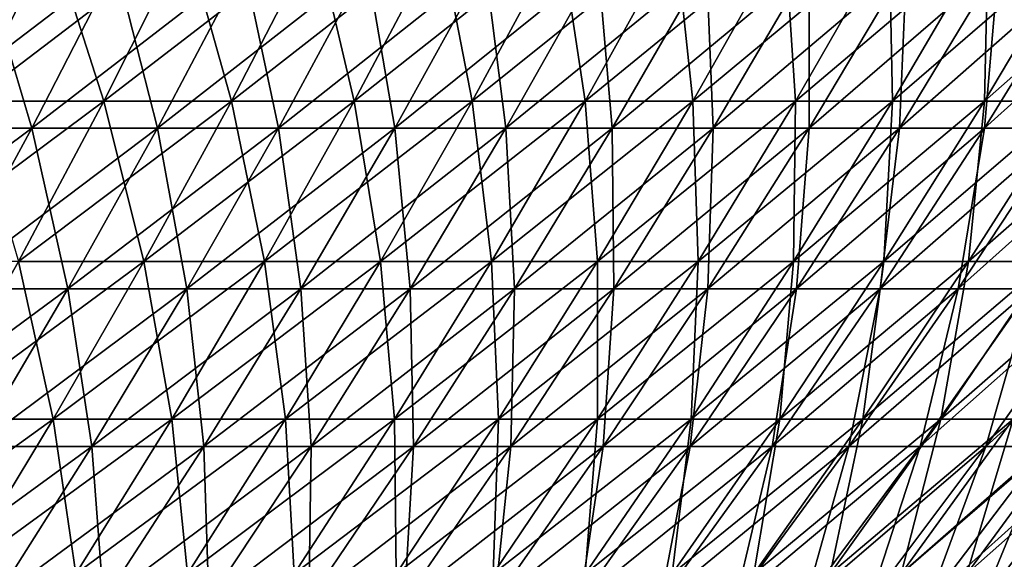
# Model space of a CAD drawing. Header units: millimetres. Extents: x -250 to 250, y 3898 to 4150.
# Tile 524 of 558: x 154 to 186, y 3995 to 4012. Entities that reach past the tile are written whole.
import ezdxf

# ---------------------------------------------------------------- set-up
doc = ezdxf.new("R2010")
doc.units = ezdxf.units.MM
doc.header["$LTSCALE"] = 5.599365
for name, color, linetype in [('2', 7, 'CONTINUOUS'), ('3', 7, 'CONTINUOUS'), ('4', 7, 'CONTINUOUS'), ('5', 7, 'CONTINUOUS')]:
    doc.layers.add(name, color=color, linetype=linetype)

msp = doc.modelspace()

# ---------------------------------------------------------------- linework, layer by layer
at = {"layer": '2', "color": 251, "linetype": 'Continuous', "true_color": 0x504f50}
for points in [[(152.633, 4009.137, -139.143), (148.276, 4009.137, -143.778), (155.181, 4014.332, -141.467), (152.633, 4009.137, -139.143)], [(155.181, 4014.332, -141.467), (148.276, 4009.137, -143.778), (150.751, 4014.332, -146.178), (155.181, 4014.332, -141.467)], [(156.845, 4009.137, -134.377), (152.633, 4009.137, -139.143), (159.464, 4014.332, -136.621), (156.845, 4009.137, -134.377)], [(159.464, 4014.332, -136.621), (152.633, 4009.137, -139.143), (155.181, 4014.332, -141.467), (159.464, 4014.332, -136.621)], [(160.909, 4009.137, -129.483), (156.845, 4009.137, -134.377), (163.596, 4014.332, -131.645), (160.909, 4009.137, -129.483)], [(163.596, 4014.332, -131.645), (156.845, 4009.137, -134.377), (159.464, 4014.332, -136.621), (163.596, 4014.332, -131.645)], [(164.82, 4009.137, -124.467), (160.909, 4009.137, -129.483), (167.572, 4014.332, -126.545), (164.82, 4009.137, -124.467)], [(167.572, 4014.332, -126.545), (160.909, 4009.137, -129.483), (163.596, 4014.332, -131.645), (167.572, 4014.332, -126.545)], [(168.575, 4009.137, -119.332), (164.82, 4009.137, -124.467), (171.39, 4014.332, -121.324), (168.575, 4009.137, -119.332)], [(171.39, 4014.332, -121.324), (164.82, 4009.137, -124.467), (167.572, 4014.332, -126.545), (171.39, 4014.332, -121.324)], [(172.17, 4009.137, -114.084), (168.575, 4009.137, -119.332), (175.045, 4014.332, -115.989), (172.17, 4009.137, -114.084)], [(175.045, 4014.332, -115.989), (168.575, 4009.137, -119.332), (171.39, 4014.332, -121.324), (175.045, 4014.332, -115.989)], [(175.602, 4009.137, -108.728), (172.17, 4009.137, -114.084), (178.534, 4014.332, -110.543), (175.602, 4009.137, -108.728)], [(178.534, 4014.332, -110.543), (172.17, 4009.137, -114.084), (175.045, 4014.332, -115.989), (178.534, 4014.332, -110.543)], [(178.867, 4009.137, -103.269), (175.602, 4009.137, -108.728), (181.853, 4014.332, -104.993), (178.867, 4009.137, -103.269)], [(181.853, 4014.332, -104.993), (175.602, 4009.137, -108.728), (178.534, 4014.332, -110.543), (181.853, 4014.332, -104.993)], [(181.962, 4009.137, -97.711), (178.867, 4009.137, -103.269), (185, 4014.332, -99.343), (181.962, 4009.137, -97.711)], [(185, 4014.332, -99.343), (178.867, 4009.137, -103.269), (181.853, 4014.332, -104.993), (185, 4014.332, -99.343)], [(184.885, 4009.137, -92.062), (181.962, 4009.137, -97.711), (187.972, 4014.332, -93.599), (184.885, 4009.137, -92.062)], [(187.972, 4014.332, -93.599), (181.962, 4009.137, -97.711), (185, 4014.332, -99.343), (187.972, 4014.332, -93.599)], [(187.632, 4009.137, -86.324), (184.885, 4009.137, -92.062), (190.765, 4014.332, -87.766), (187.632, 4009.137, -86.324)], [(190.765, 4014.332, -87.766), (184.885, 4009.137, -92.062), (187.972, 4014.332, -93.599), (190.765, 4014.332, -87.766)], [(154.129, 4004.03, -132.05), (149.989, 4004.03, -136.733), (156.845, 4009.137, -134.377), (154.129, 4004.03, -132.05)], [(156.845, 4009.137, -134.377), (149.989, 4004.03, -136.733), (152.633, 4009.137, -139.143), (156.845, 4009.137, -134.377)], [(158.122, 4004.03, -127.241), (154.129, 4004.03, -132.05), (160.909, 4009.137, -129.483), (158.122, 4004.03, -127.241)], [(160.909, 4009.137, -129.483), (154.129, 4004.03, -132.05), (156.845, 4009.137, -134.377), (160.909, 4009.137, -129.483)], [(161.966, 4004.03, -122.311), (158.122, 4004.03, -127.241), (164.82, 4009.137, -124.467), (161.966, 4004.03, -122.311)], [(164.82, 4009.137, -124.467), (158.122, 4004.03, -127.241), (160.909, 4009.137, -129.483), (164.82, 4009.137, -124.467)], [(165.655, 4004.03, -117.265), (161.966, 4004.03, -122.311), (168.575, 4009.137, -119.332), (165.655, 4004.03, -117.265)], [(168.575, 4009.137, -119.332), (161.966, 4004.03, -122.311), (164.82, 4009.137, -124.467), (168.575, 4009.137, -119.332)], [(169.188, 4004.03, -112.108), (165.655, 4004.03, -117.265), (172.17, 4009.137, -114.084), (169.188, 4004.03, -112.108)], [(172.17, 4009.137, -114.084), (165.655, 4004.03, -117.265), (168.575, 4009.137, -119.332), (172.17, 4009.137, -114.084)], [(172.56, 4004.03, -106.845), (169.188, 4004.03, -112.108), (175.602, 4009.137, -108.728), (172.56, 4004.03, -106.845)], [(175.602, 4009.137, -108.728), (169.188, 4004.03, -112.108), (172.17, 4009.137, -114.084), (175.602, 4009.137, -108.728)], [(175.769, 4004.03, -101.48), (172.56, 4004.03, -106.845), (178.867, 4009.137, -103.269), (175.769, 4004.03, -101.48)], [(178.867, 4009.137, -103.269), (172.56, 4004.03, -106.845), (175.602, 4009.137, -108.728), (178.867, 4009.137, -103.269)], [(178.81, 4004.03, -96.019), (175.769, 4004.03, -101.48), (181.962, 4009.137, -97.711), (178.81, 4004.03, -96.019)], [(181.962, 4009.137, -97.711), (175.769, 4004.03, -101.48), (178.867, 4009.137, -103.269), (181.962, 4009.137, -97.711)], [(181.682, 4004.03, -90.467), (178.81, 4004.03, -96.019), (184.885, 4009.137, -92.062), (181.682, 4004.03, -90.467)], [(184.885, 4009.137, -92.062), (178.81, 4004.03, -96.019), (181.962, 4009.137, -97.711), (184.885, 4009.137, -92.062)], [(184.382, 4004.03, -84.829), (181.682, 4004.03, -90.467), (187.632, 4009.137, -86.324), (184.382, 4004.03, -84.829)], [(187.632, 4009.137, -86.324), (181.682, 4004.03, -90.467), (184.885, 4009.137, -92.062), (187.632, 4009.137, -86.324)], [(186.907, 4004.03, -79.111), (184.382, 4004.03, -84.829), (190.201, 4009.137, -80.505), (186.907, 4004.03, -79.111)], [(190.201, 4009.137, -80.505), (184.382, 4004.03, -84.829), (187.632, 4009.137, -86.324), (190.201, 4009.137, -80.505)], [(155.237, 3999.014, -124.919), (151.317, 3999.014, -129.64), (158.122, 4004.03, -127.241), (155.237, 3999.014, -124.919)], [(158.122, 4004.03, -127.241), (151.317, 3999.014, -129.64), (154.129, 4004.03, -132.05), (158.122, 4004.03, -127.241)], [(159.01, 3999.014, -120.079), (155.237, 3999.014, -124.919), (161.966, 4004.03, -122.311), (159.01, 3999.014, -120.079)], [(161.966, 4004.03, -122.311), (155.237, 3999.014, -124.919), (158.122, 4004.03, -127.241), (161.966, 4004.03, -122.311)], [(162.633, 3999.014, -115.125), (159.01, 3999.014, -120.079), (165.655, 4004.03, -117.265), (162.633, 3999.014, -115.125)], [(165.655, 4004.03, -117.265), (159.01, 3999.014, -120.079), (161.966, 4004.03, -122.311), (165.655, 4004.03, -117.265)], [(166.101, 3999.014, -110.062), (162.633, 3999.014, -115.125), (169.188, 4004.03, -112.108), (166.101, 3999.014, -110.062)], [(169.188, 4004.03, -112.108), (162.633, 3999.014, -115.125), (165.655, 4004.03, -117.265), (169.188, 4004.03, -112.108)], [(169.412, 3999.014, -104.895), (166.101, 3999.014, -110.062), (172.56, 4004.03, -106.845), (169.412, 3999.014, -104.895)], [(172.56, 4004.03, -106.845), (166.101, 3999.014, -110.062), (169.188, 4004.03, -112.108), (172.56, 4004.03, -106.845)], [(172.561, 3999.014, -99.628), (169.412, 3999.014, -104.895), (175.769, 4004.03, -101.48), (172.561, 3999.014, -99.628)], [(175.769, 4004.03, -101.48), (169.412, 3999.014, -104.895), (172.56, 4004.03, -106.845), (175.769, 4004.03, -101.48)], [(175.548, 3999.014, -94.267), (172.561, 3999.014, -99.628), (178.81, 4004.03, -96.019), (175.548, 3999.014, -94.267)], [(178.81, 4004.03, -96.019), (172.561, 3999.014, -99.628), (175.769, 4004.03, -101.48), (178.81, 4004.03, -96.019)], [(178.367, 3999.014, -88.816), (175.548, 3999.014, -94.267), (181.682, 4004.03, -90.467), (178.367, 3999.014, -88.816)], [(181.682, 4004.03, -90.467), (175.548, 3999.014, -94.267), (178.81, 4004.03, -96.019), (181.682, 4004.03, -90.467)], [(181.018, 3999.014, -83.281), (178.367, 3999.014, -88.816), (184.382, 4004.03, -84.829), (181.018, 3999.014, -83.281)], [(184.382, 4004.03, -84.829), (178.367, 3999.014, -88.816), (181.682, 4004.03, -90.467), (184.382, 4004.03, -84.829)], [(183.497, 3999.014, -77.667), (181.018, 3999.014, -83.281), (186.907, 4004.03, -79.111), (183.497, 3999.014, -77.667)], [(186.907, 4004.03, -79.111), (181.018, 3999.014, -83.281), (184.382, 4004.03, -84.829), (186.907, 4004.03, -79.111)], [(185.801, 3999.014, -71.98), (183.497, 3999.014, -77.667), (189.255, 4004.03, -73.318), (185.801, 3999.014, -71.98)], [(189.255, 4004.03, -73.318), (183.497, 3999.014, -77.667), (186.907, 4004.03, -79.111), (189.255, 4004.03, -73.318)], [(152.255, 3994.092, -122.519), (148.41, 3994.092, -127.15), (155.237, 3999.014, -124.919), (152.255, 3994.092, -122.519)], [(155.237, 3999.014, -124.919), (148.41, 3994.092, -127.15), (151.317, 3999.014, -129.64), (155.237, 3999.014, -124.919)], [(155.956, 3994.092, -117.773), (152.255, 3994.092, -122.519), (159.01, 3999.014, -120.079), (155.956, 3994.092, -117.773)], [(159.01, 3999.014, -120.079), (152.255, 3994.092, -122.519), (155.237, 3999.014, -124.919), (159.01, 3999.014, -120.079)], [(159.509, 3994.092, -112.914), (155.956, 3994.092, -117.773), (162.633, 3999.014, -115.125), (159.509, 3994.092, -112.914)], [(162.633, 3999.014, -115.125), (155.956, 3994.092, -117.773), (159.01, 3999.014, -120.079), (162.633, 3999.014, -115.125)], [(162.91, 3994.092, -107.948), (159.509, 3994.092, -112.914), (166.101, 3999.014, -110.062), (162.91, 3994.092, -107.948)], [(166.101, 3999.014, -110.062), (159.509, 3994.092, -112.914), (162.633, 3999.014, -115.125), (166.101, 3999.014, -110.062)], [(166.158, 3994.092, -102.88), (162.91, 3994.092, -107.948), (169.412, 3999.014, -104.895), (166.158, 3994.092, -102.88)], [(169.412, 3999.014, -104.895), (162.91, 3994.092, -107.948), (166.101, 3999.014, -110.062), (169.412, 3999.014, -104.895)], [(169.247, 3994.092, -97.715), (166.158, 3994.092, -102.88), (172.561, 3999.014, -99.628), (169.247, 3994.092, -97.715)], [(172.561, 3999.014, -99.628), (166.158, 3994.092, -102.88), (169.412, 3999.014, -104.895), (172.561, 3999.014, -99.628)], [(172.176, 3994.092, -92.456), (169.247, 3994.092, -97.715), (175.548, 3999.014, -94.267), (172.176, 3994.092, -92.456)], [(175.548, 3999.014, -94.267), (169.247, 3994.092, -97.715), (172.561, 3999.014, -99.628), (175.548, 3999.014, -94.267)], [(174.941, 3994.092, -87.11), (172.176, 3994.092, -92.456), (178.367, 3999.014, -88.816), (174.941, 3994.092, -87.11)], [(178.367, 3999.014, -88.816), (172.176, 3994.092, -92.456), (175.548, 3999.014, -94.267), (178.367, 3999.014, -88.816)], [(177.541, 3994.092, -81.682), (174.941, 3994.092, -87.11), (181.018, 3999.014, -83.281), (177.541, 3994.092, -81.682)], [(181.018, 3999.014, -83.281), (174.941, 3994.092, -87.11), (178.367, 3999.014, -88.816), (181.018, 3999.014, -83.281)], [(179.972, 3994.092, -76.176), (177.541, 3994.092, -81.682), (183.497, 3999.014, -77.667), (179.972, 3994.092, -76.176)], [(183.497, 3999.014, -77.667), (177.541, 3994.092, -81.682), (181.018, 3999.014, -83.281), (183.497, 3999.014, -77.667)], [(182.233, 3994.092, -70.597), (179.972, 3994.092, -76.176), (185.801, 3999.014, -71.98), (182.233, 3994.092, -70.597)], [(185.801, 3999.014, -71.98), (179.972, 3994.092, -76.176), (183.497, 3999.014, -77.667), (185.801, 3999.014, -71.98)], [(184.32, 3994.092, -64.952), (182.233, 3994.092, -70.597), (187.93, 3999.014, -66.224), (184.32, 3994.092, -64.952)], [(187.93, 3999.014, -66.224), (182.233, 3994.092, -70.597), (185.801, 3999.014, -71.98), (187.93, 3999.014, -66.224)], [(186.233, 3994.092, -59.245), (184.32, 3994.092, -64.952), (189.88, 3999.014, -60.405), (186.233, 3994.092, -59.245)], [(189.88, 3999.014, -60.405), (184.32, 3994.092, -64.952), (187.93, 3999.014, -66.224), (189.88, 3999.014, -60.405)]]:
    msp.add_3dface(points, dxfattribs=at)
at = {"layer": '3', "color": 251, "linetype": 'Continuous', "true_color": 0x504f50}
for points in [[(150.751, 4014.332, 146.178), (152.633, 4009.137, 139.143), (155.181, 4014.332, 141.467), (150.751, 4014.332, 146.178)], [(152.633, 4009.137, 139.143), (156.845, 4009.137, 134.377), (155.181, 4014.332, 141.467), (152.633, 4009.137, 139.143)], [(155.181, 4014.332, 141.467), (156.845, 4009.137, 134.377), (159.464, 4014.332, 136.621), (155.181, 4014.332, 141.467)], [(156.845, 4009.137, 134.377), (160.909, 4009.137, 129.483), (159.464, 4014.332, 136.621), (156.845, 4009.137, 134.377)], [(159.464, 4014.332, 136.621), (160.909, 4009.137, 129.483), (163.596, 4014.332, 131.645), (159.464, 4014.332, 136.621)], [(160.909, 4009.137, 129.483), (164.82, 4009.137, 124.467), (163.596, 4014.332, 131.645), (160.909, 4009.137, 129.483)], [(163.596, 4014.332, 131.645), (164.82, 4009.137, 124.467), (167.572, 4014.332, 126.545), (163.596, 4014.332, 131.645)], [(164.82, 4009.137, 124.467), (168.575, 4009.137, 119.332), (167.572, 4014.332, 126.545), (164.82, 4009.137, 124.467)], [(167.572, 4014.332, 126.545), (168.575, 4009.137, 119.332), (171.39, 4014.332, 121.324), (167.572, 4014.332, 126.545)], [(168.575, 4009.137, 119.332), (172.17, 4009.137, 114.084), (171.39, 4014.332, 121.324), (168.575, 4009.137, 119.332)], [(171.39, 4014.332, 121.324), (172.17, 4009.137, 114.084), (175.045, 4014.332, 115.989), (171.39, 4014.332, 121.324)], [(172.17, 4009.137, 114.084), (175.602, 4009.137, 108.728), (175.045, 4014.332, 115.989), (172.17, 4009.137, 114.084)], [(175.045, 4014.332, 115.989), (175.602, 4009.137, 108.728), (178.534, 4014.332, 110.543), (175.045, 4014.332, 115.989)], [(175.602, 4009.137, 108.728), (178.867, 4009.137, 103.269), (178.534, 4014.332, 110.543), (175.602, 4009.137, 108.728)], [(178.534, 4014.332, 110.543), (178.867, 4009.137, 103.269), (181.853, 4014.332, 104.993), (178.534, 4014.332, 110.543)], [(178.867, 4009.137, 103.269), (181.962, 4009.137, 97.711), (181.853, 4014.332, 104.993), (178.867, 4009.137, 103.269)], [(181.853, 4014.332, 104.993), (181.962, 4009.137, 97.711), (185, 4014.332, 99.343), (181.853, 4014.332, 104.993)], [(181.962, 4009.137, 97.711), (184.885, 4009.137, 92.062), (185, 4014.332, 99.343), (181.962, 4009.137, 97.711)], [(184.885, 4009.137, 92.062), (187.632, 4009.137, 86.324), (187.972, 4014.332, 93.599), (184.885, 4009.137, 92.062)], [(185, 4014.332, 99.343), (184.885, 4009.137, 92.062), (187.972, 4014.332, 93.599), (185, 4014.332, 99.343)], [(152.633, 4009.137, 139.143), (154.129, 4004.03, 132.05), (156.845, 4009.137, 134.377), (152.633, 4009.137, 139.143)], [(154.129, 4004.03, 132.05), (158.122, 4004.03, 127.241), (156.845, 4009.137, 134.377), (154.129, 4004.03, 132.05)], [(156.845, 4009.137, 134.377), (158.122, 4004.03, 127.241), (160.909, 4009.137, 129.483), (156.845, 4009.137, 134.377)], [(158.122, 4004.03, 127.241), (161.966, 4004.03, 122.311), (160.909, 4009.137, 129.483), (158.122, 4004.03, 127.241)], [(160.909, 4009.137, 129.483), (161.966, 4004.03, 122.311), (164.82, 4009.137, 124.467), (160.909, 4009.137, 129.483)], [(161.966, 4004.03, 122.311), (165.655, 4004.03, 117.265), (164.82, 4009.137, 124.467), (161.966, 4004.03, 122.311)], [(164.82, 4009.137, 124.467), (165.655, 4004.03, 117.265), (168.575, 4009.137, 119.332), (164.82, 4009.137, 124.467)], [(165.655, 4004.03, 117.265), (169.188, 4004.03, 112.108), (168.575, 4009.137, 119.332), (165.655, 4004.03, 117.265)], [(168.575, 4009.137, 119.332), (169.188, 4004.03, 112.108), (172.17, 4009.137, 114.084), (168.575, 4009.137, 119.332)], [(169.188, 4004.03, 112.108), (172.56, 4004.03, 106.845), (172.17, 4009.137, 114.084), (169.188, 4004.03, 112.108)], [(172.17, 4009.137, 114.084), (172.56, 4004.03, 106.845), (175.602, 4009.137, 108.728), (172.17, 4009.137, 114.084)], [(172.56, 4004.03, 106.845), (175.769, 4004.03, 101.48), (175.602, 4009.137, 108.728), (172.56, 4004.03, 106.845)], [(175.602, 4009.137, 108.728), (175.769, 4004.03, 101.48), (178.867, 4009.137, 103.269), (175.602, 4009.137, 108.728)], [(175.769, 4004.03, 101.48), (178.81, 4004.03, 96.019), (178.867, 4009.137, 103.269), (175.769, 4004.03, 101.48)], [(178.81, 4004.03, 96.019), (181.682, 4004.03, 90.467), (181.962, 4009.137, 97.711), (178.81, 4004.03, 96.019)], [(178.867, 4009.137, 103.269), (178.81, 4004.03, 96.019), (181.962, 4009.137, 97.711), (178.867, 4009.137, 103.269)], [(181.682, 4004.03, 90.467), (184.382, 4004.03, 84.829), (184.885, 4009.137, 92.062), (181.682, 4004.03, 90.467)], [(181.962, 4009.137, 97.711), (181.682, 4004.03, 90.467), (184.885, 4009.137, 92.062), (181.962, 4009.137, 97.711)], [(184.382, 4004.03, 84.829), (186.907, 4004.03, 79.111), (187.632, 4009.137, 86.324), (184.382, 4004.03, 84.829)], [(184.885, 4009.137, 92.062), (184.382, 4004.03, 84.829), (187.632, 4009.137, 86.324), (184.885, 4009.137, 92.062)], [(151.317, 3999.014, 129.64), (155.237, 3999.014, 124.919), (154.129, 4004.03, 132.05), (151.317, 3999.014, 129.64)], [(154.129, 4004.03, 132.05), (155.237, 3999.014, 124.919), (158.122, 4004.03, 127.241), (154.129, 4004.03, 132.05)], [(155.237, 3999.014, 124.919), (159.01, 3999.014, 120.079), (158.122, 4004.03, 127.241), (155.237, 3999.014, 124.919)], [(158.122, 4004.03, 127.241), (159.01, 3999.014, 120.079), (161.966, 4004.03, 122.311), (158.122, 4004.03, 127.241)], [(159.01, 3999.014, 120.079), (162.633, 3999.014, 115.125), (161.966, 4004.03, 122.311), (159.01, 3999.014, 120.079)], [(161.966, 4004.03, 122.311), (162.633, 3999.014, 115.125), (165.655, 4004.03, 117.265), (161.966, 4004.03, 122.311)], [(162.633, 3999.014, 115.125), (166.101, 3999.014, 110.062), (165.655, 4004.03, 117.265), (162.633, 3999.014, 115.125)], [(165.655, 4004.03, 117.265), (166.101, 3999.014, 110.062), (169.188, 4004.03, 112.108), (165.655, 4004.03, 117.265)], [(166.101, 3999.014, 110.062), (169.412, 3999.014, 104.895), (169.188, 4004.03, 112.108), (166.101, 3999.014, 110.062)], [(169.188, 4004.03, 112.108), (169.412, 3999.014, 104.895), (172.56, 4004.03, 106.845), (169.188, 4004.03, 112.108)], [(169.412, 3999.014, 104.895), (172.561, 3999.014, 99.628), (172.56, 4004.03, 106.845), (169.412, 3999.014, 104.895)], [(172.56, 4004.03, 106.845), (172.561, 3999.014, 99.628), (175.769, 4004.03, 101.48), (172.56, 4004.03, 106.845)], [(172.561, 3999.014, 99.628), (175.548, 3999.014, 94.267), (175.769, 4004.03, 101.48), (172.561, 3999.014, 99.628)], [(175.548, 3999.014, 94.267), (178.367, 3999.014, 88.816), (178.81, 4004.03, 96.019), (175.548, 3999.014, 94.267)], [(175.769, 4004.03, 101.48), (175.548, 3999.014, 94.267), (178.81, 4004.03, 96.019), (175.769, 4004.03, 101.48)], [(178.367, 3999.014, 88.816), (181.018, 3999.014, 83.281), (181.682, 4004.03, 90.467), (178.367, 3999.014, 88.816)], [(178.81, 4004.03, 96.019), (178.367, 3999.014, 88.816), (181.682, 4004.03, 90.467), (178.81, 4004.03, 96.019)], [(181.018, 3999.014, 83.281), (183.497, 3999.014, 77.667), (184.382, 4004.03, 84.829), (181.018, 3999.014, 83.281)], [(181.682, 4004.03, 90.467), (181.018, 3999.014, 83.281), (184.382, 4004.03, 84.829), (181.682, 4004.03, 90.467)], [(183.497, 3999.014, 77.667), (185.801, 3999.014, 71.98), (186.907, 4004.03, 79.111), (183.497, 3999.014, 77.667)], [(184.382, 4004.03, 84.829), (183.497, 3999.014, 77.667), (186.907, 4004.03, 79.111), (184.382, 4004.03, 84.829)], [(151.317, 3999.014, 129.64), (152.255, 3994.092, 122.519), (155.237, 3999.014, 124.919), (151.317, 3999.014, 129.64)], [(152.255, 3994.092, 122.519), (155.956, 3994.092, 117.773), (155.237, 3999.014, 124.919), (152.255, 3994.092, 122.519)], [(155.237, 3999.014, 124.919), (155.956, 3994.092, 117.773), (159.01, 3999.014, 120.079), (155.237, 3999.014, 124.919)], [(155.956, 3994.092, 117.773), (159.509, 3994.092, 112.914), (159.01, 3999.014, 120.079), (155.956, 3994.092, 117.773)], [(159.01, 3999.014, 120.079), (159.509, 3994.092, 112.914), (162.633, 3999.014, 115.125), (159.01, 3999.014, 120.079)], [(159.509, 3994.092, 112.914), (162.91, 3994.092, 107.948), (162.633, 3999.014, 115.125), (159.509, 3994.092, 112.914)], [(162.633, 3999.014, 115.125), (162.91, 3994.092, 107.948), (166.101, 3999.014, 110.062), (162.633, 3999.014, 115.125)], [(162.91, 3994.092, 107.948), (166.158, 3994.092, 102.88), (166.101, 3999.014, 110.062), (162.91, 3994.092, 107.948)], [(166.101, 3999.014, 110.062), (166.158, 3994.092, 102.88), (169.412, 3999.014, 104.895), (166.101, 3999.014, 110.062)], [(166.158, 3994.092, 102.88), (169.247, 3994.092, 97.715), (169.412, 3999.014, 104.895), (166.158, 3994.092, 102.88)], [(169.247, 3994.092, 97.715), (172.176, 3994.092, 92.456), (172.561, 3999.014, 99.628), (169.247, 3994.092, 97.715)], [(169.412, 3999.014, 104.895), (169.247, 3994.092, 97.715), (172.561, 3999.014, 99.628), (169.412, 3999.014, 104.895)], [(172.176, 3994.092, 92.456), (174.941, 3994.092, 87.11), (175.548, 3999.014, 94.267), (172.176, 3994.092, 92.456)], [(172.561, 3999.014, 99.628), (172.176, 3994.092, 92.456), (175.548, 3999.014, 94.267), (172.561, 3999.014, 99.628)], [(174.941, 3994.092, 87.11), (177.541, 3994.092, 81.682), (178.367, 3999.014, 88.816), (174.941, 3994.092, 87.11)], [(175.548, 3999.014, 94.267), (174.941, 3994.092, 87.11), (178.367, 3999.014, 88.816), (175.548, 3999.014, 94.267)], [(177.541, 3994.092, 81.682), (179.972, 3994.092, 76.176), (181.018, 3999.014, 83.281), (177.541, 3994.092, 81.682)], [(178.367, 3999.014, 88.816), (177.541, 3994.092, 81.682), (181.018, 3999.014, 83.281), (178.367, 3999.014, 88.816)], [(179.972, 3994.092, 76.176), (182.233, 3994.092, 70.597), (183.497, 3999.014, 77.667), (179.972, 3994.092, 76.176)], [(181.018, 3999.014, 83.281), (179.972, 3994.092, 76.176), (183.497, 3999.014, 77.667), (181.018, 3999.014, 83.281)], [(182.233, 3994.092, 70.597), (184.32, 3994.092, 64.952), (185.801, 3999.014, 71.98), (182.233, 3994.092, 70.597)], [(183.497, 3999.014, 77.667), (182.233, 3994.092, 70.597), (185.801, 3999.014, 71.98), (183.497, 3999.014, 77.667)], [(184.32, 3994.092, 64.952), (186.233, 3994.092, 59.245), (187.93, 3999.014, 66.224), (184.32, 3994.092, 64.952)], [(185.801, 3999.014, 71.98), (184.32, 3994.092, 64.952), (187.93, 3999.014, 66.224), (185.801, 3999.014, 71.98)]]:
    msp.add_3dface(points, dxfattribs=at)
at = {"layer": '4', "color": 155, "linetype": 'Continuous', "true_color": 0x4a708c}
for points in [[(154.551, 4008.277, 132.411), (150.4, 4008.277, 137.108), (157.229, 4013.481, 134.705), (154.551, 4008.277, 132.411)], [(157.229, 4013.481, 134.705), (150.4, 4008.277, 137.108), (153.006, 4013.481, 139.483), (157.229, 4013.481, 134.705)], [(158.555, 4008.277, 127.589), (154.551, 4008.277, 132.411), (161.302, 4013.481, 129.8), (158.555, 4008.277, 127.589)], [(161.302, 4013.481, 129.8), (154.551, 4008.277, 132.411), (157.229, 4013.481, 134.705), (161.302, 4013.481, 129.8)], [(162.409, 4008.277, 122.646), (158.555, 4008.277, 127.589), (165.223, 4013.481, 124.771), (162.409, 4008.277, 122.646)], [(165.223, 4013.481, 124.771), (158.555, 4008.277, 127.589), (161.302, 4013.481, 129.8), (165.223, 4013.481, 124.771)], [(166.109, 4008.277, 117.586), (162.409, 4008.277, 122.646), (168.987, 4013.481, 119.624), (166.109, 4008.277, 117.586)], [(168.987, 4013.481, 119.624), (162.409, 4008.277, 122.646), (165.223, 4013.481, 124.771), (168.987, 4013.481, 119.624)], [(169.651, 4008.277, 112.415), (166.109, 4008.277, 117.586), (172.591, 4013.481, 114.363), (169.651, 4008.277, 112.415)], [(172.591, 4013.481, 114.363), (166.109, 4008.277, 117.586), (168.987, 4013.481, 119.624), (172.591, 4013.481, 114.363)], [(173.033, 4008.277, 107.137), (169.651, 4008.277, 112.415), (176.031, 4013.481, 108.994), (173.033, 4008.277, 107.137)], [(176.031, 4013.481, 108.994), (169.651, 4008.277, 112.415), (172.591, 4013.481, 114.363), (176.031, 4013.481, 108.994)], [(176.25, 4008.277, 101.758), (173.033, 4008.277, 107.137), (179.304, 4013.481, 103.521), (176.25, 4008.277, 101.758)], [(179.304, 4013.481, 103.521), (173.033, 4008.277, 107.137), (176.031, 4013.481, 108.994), (179.304, 4013.481, 103.521)], [(179.3, 4008.277, 96.282), (176.25, 4008.277, 101.758), (182.407, 4013.481, 97.95), (179.3, 4008.277, 96.282)], [(182.407, 4013.481, 97.95), (176.25, 4008.277, 101.758), (179.304, 4013.481, 103.521), (182.407, 4013.481, 97.95)], [(182.18, 4008.277, 90.715), (179.3, 4008.277, 96.282), (185.337, 4013.481, 92.287), (182.18, 4008.277, 90.715)], [(185.337, 4013.481, 92.287), (179.3, 4008.277, 96.282), (182.407, 4013.481, 97.95), (185.337, 4013.481, 92.287)], [(184.887, 4008.277, 85.061), (182.18, 4008.277, 90.715), (188.091, 4013.481, 86.535), (184.887, 4008.277, 85.061)], [(188.091, 4013.481, 86.535), (182.18, 4008.277, 90.715), (185.337, 4013.481, 92.287), (188.091, 4013.481, 86.535)], [(187.419, 4008.277, 79.328), (184.887, 4008.277, 85.061), (190.666, 4013.481, 80.702), (187.419, 4008.277, 79.328)], [(190.666, 4013.481, 80.702), (184.887, 4008.277, 85.061), (188.091, 4013.481, 86.535), (190.666, 4013.481, 80.702)], [(151.774, 4003.165, 130.032), (147.697, 4003.165, 134.644), (154.551, 4008.277, 132.411), (151.774, 4003.165, 130.032)], [(154.551, 4008.277, 132.411), (147.697, 4003.165, 134.644), (150.4, 4008.277, 137.108), (154.551, 4008.277, 132.411)], [(155.706, 4003.165, 125.296), (151.774, 4003.165, 130.032), (158.555, 4008.277, 127.589), (155.706, 4003.165, 125.296)], [(158.555, 4008.277, 127.589), (151.774, 4003.165, 130.032), (154.551, 4008.277, 132.411), (158.555, 4008.277, 127.589)], [(159.491, 4003.165, 120.442), (155.706, 4003.165, 125.296), (162.409, 4008.277, 122.646), (159.491, 4003.165, 120.442)], [(162.409, 4008.277, 122.646), (155.706, 4003.165, 125.296), (158.555, 4008.277, 127.589), (162.409, 4008.277, 122.646)], [(163.124, 4003.165, 115.473), (159.491, 4003.165, 120.442), (166.109, 4008.277, 117.586), (163.124, 4003.165, 115.473)], [(166.109, 4008.277, 117.586), (159.491, 4003.165, 120.442), (162.409, 4008.277, 122.646), (166.109, 4008.277, 117.586)], [(166.603, 4003.165, 110.395), (163.124, 4003.165, 115.473), (169.651, 4008.277, 112.415), (166.603, 4003.165, 110.395)], [(169.651, 4008.277, 112.415), (163.124, 4003.165, 115.473), (166.109, 4008.277, 117.586), (169.651, 4008.277, 112.415)], [(169.923, 4003.165, 105.212), (166.603, 4003.165, 110.395), (173.033, 4008.277, 107.137), (169.923, 4003.165, 105.212)], [(173.033, 4008.277, 107.137), (166.603, 4003.165, 110.395), (169.651, 4008.277, 112.415), (173.033, 4008.277, 107.137)], [(173.083, 4003.165, 99.929), (169.923, 4003.165, 105.212), (176.25, 4008.277, 101.758), (173.083, 4003.165, 99.929)], [(176.25, 4008.277, 101.758), (169.923, 4003.165, 105.212), (173.033, 4008.277, 107.137), (176.25, 4008.277, 101.758)], [(176.078, 4003.165, 94.552), (173.083, 4003.165, 99.929), (179.3, 4008.277, 96.282), (176.078, 4003.165, 94.552)], [(179.3, 4008.277, 96.282), (173.083, 4003.165, 99.929), (176.25, 4008.277, 101.758), (179.3, 4008.277, 96.282)], [(178.906, 4003.165, 89.085), (176.078, 4003.165, 94.552), (182.18, 4008.277, 90.715), (178.906, 4003.165, 89.085)], [(182.18, 4008.277, 90.715), (176.078, 4003.165, 94.552), (179.3, 4008.277, 96.282), (182.18, 4008.277, 90.715)], [(181.565, 4003.165, 83.533), (178.906, 4003.165, 89.085), (184.887, 4008.277, 85.061), (181.565, 4003.165, 83.533)], [(184.887, 4008.277, 85.061), (178.906, 4003.165, 89.085), (182.18, 4008.277, 90.715), (184.887, 4008.277, 85.061)], [(184.051, 4003.165, 77.902), (181.565, 4003.165, 83.533), (187.419, 4008.277, 79.328), (184.051, 4003.165, 77.902)], [(187.419, 4008.277, 79.328), (181.565, 4003.165, 83.533), (184.887, 4008.277, 85.061), (187.419, 4008.277, 79.328)], [(186.363, 4003.165, 72.197), (184.051, 4003.165, 77.902), (189.773, 4008.277, 73.518), (186.363, 4003.165, 72.197)], [(189.773, 4008.277, 73.518), (184.051, 4003.165, 77.902), (187.419, 4008.277, 79.328), (189.773, 4008.277, 73.518)], [(152.757, 3998.147, 122.923), (148.899, 3998.147, 127.569), (155.706, 4003.165, 125.296), (152.757, 3998.147, 122.923)], [(155.706, 4003.165, 125.296), (148.899, 3998.147, 127.569), (151.774, 4003.165, 130.032), (155.706, 4003.165, 125.296)], [(156.47, 3998.147, 118.16), (152.757, 3998.147, 122.923), (159.491, 4003.165, 120.442), (156.47, 3998.147, 118.16)], [(159.491, 4003.165, 120.442), (152.757, 3998.147, 122.923), (155.706, 4003.165, 125.296), (159.491, 4003.165, 120.442)], [(160.034, 3998.147, 113.286), (156.47, 3998.147, 118.16), (163.124, 4003.165, 115.473), (160.034, 3998.147, 113.286)], [(163.124, 4003.165, 115.473), (156.47, 3998.147, 118.16), (159.491, 4003.165, 120.442), (163.124, 4003.165, 115.473)], [(163.447, 3998.147, 108.304), (160.034, 3998.147, 113.286), (166.603, 4003.165, 110.395), (163.447, 3998.147, 108.304)], [(166.603, 4003.165, 110.395), (160.034, 3998.147, 113.286), (163.124, 4003.165, 115.473), (166.603, 4003.165, 110.395)], [(166.705, 3998.147, 103.219), (163.447, 3998.147, 108.304), (169.923, 4003.165, 105.212), (166.705, 3998.147, 103.219)], [(169.923, 4003.165, 105.212), (163.447, 3998.147, 108.304), (166.603, 4003.165, 110.395), (169.923, 4003.165, 105.212)], [(169.804, 3998.147, 98.037), (166.705, 3998.147, 103.219), (173.083, 4003.165, 99.929), (169.804, 3998.147, 98.037)], [(173.083, 4003.165, 99.929), (166.705, 3998.147, 103.219), (169.923, 4003.165, 105.212), (173.083, 4003.165, 99.929)], [(172.743, 3998.147, 92.761), (169.804, 3998.147, 98.037), (176.078, 4003.165, 94.552), (172.743, 3998.147, 92.761)], [(176.078, 4003.165, 94.552), (169.804, 3998.147, 98.037), (173.083, 4003.165, 99.929), (176.078, 4003.165, 94.552)], [(175.517, 3998.147, 87.397), (172.743, 3998.147, 92.761), (178.906, 4003.165, 89.085), (175.517, 3998.147, 87.397)], [(178.906, 4003.165, 89.085), (172.743, 3998.147, 92.761), (176.078, 4003.165, 94.552), (178.906, 4003.165, 89.085)], [(178.126, 3998.147, 81.951), (175.517, 3998.147, 87.397), (181.565, 4003.165, 83.533), (178.126, 3998.147, 81.951)], [(181.565, 4003.165, 83.533), (175.517, 3998.147, 87.397), (178.906, 4003.165, 89.085), (181.565, 4003.165, 83.533)], [(180.565, 3998.147, 76.427), (178.126, 3998.147, 81.951), (184.051, 4003.165, 77.902), (180.565, 3998.147, 76.427)], [(184.051, 4003.165, 77.902), (178.126, 3998.147, 81.951), (181.565, 4003.165, 83.533), (184.051, 4003.165, 77.902)], [(182.833, 3998.147, 70.83), (180.565, 3998.147, 76.427), (186.363, 4003.165, 72.197), (182.833, 3998.147, 70.83)], [(186.363, 4003.165, 72.197), (180.565, 3998.147, 76.427), (184.051, 4003.165, 77.902), (186.363, 4003.165, 72.197)], [(184.927, 3998.147, 65.166), (182.833, 3998.147, 70.83), (188.498, 4003.165, 66.424), (184.927, 3998.147, 65.166)], [(188.498, 4003.165, 66.424), (182.833, 3998.147, 70.83), (186.363, 4003.165, 72.197), (188.498, 4003.165, 66.424)], [(186.846, 3998.147, 59.44), (184.927, 3998.147, 65.166), (190.454, 4003.165, 60.588), (186.846, 3998.147, 59.44)], [(190.454, 4003.165, 60.588), (184.927, 3998.147, 65.166), (188.498, 4003.165, 66.424), (190.454, 4003.165, 60.588)], [(153.348, 3993.226, 115.803), (149.709, 3993.226, 120.471), (156.47, 3998.147, 118.16), (153.348, 3993.226, 115.803)], [(156.47, 3998.147, 118.16), (149.709, 3993.226, 120.471), (152.757, 3998.147, 122.923), (156.47, 3998.147, 118.16)], [(156.842, 3993.226, 111.026), (153.348, 3993.226, 115.803), (160.034, 3998.147, 113.286), (156.842, 3993.226, 111.026)], [(160.034, 3998.147, 113.286), (153.348, 3993.226, 115.803), (156.47, 3998.147, 118.16), (160.034, 3998.147, 113.286)], [(160.186, 3993.226, 106.143), (156.842, 3993.226, 111.026), (163.447, 3998.147, 108.304), (160.186, 3993.226, 106.143)], [(163.447, 3998.147, 108.304), (156.842, 3993.226, 111.026), (160.034, 3998.147, 113.286), (163.447, 3998.147, 108.304)], [(163.379, 3993.226, 101.16), (160.186, 3993.226, 106.143), (166.705, 3998.147, 103.219), (163.379, 3993.226, 101.16)], [(166.705, 3998.147, 103.219), (160.186, 3993.226, 106.143), (163.447, 3998.147, 108.304), (166.705, 3998.147, 103.219)], [(166.417, 3993.226, 96.081), (163.379, 3993.226, 101.16), (169.804, 3998.147, 98.037), (166.417, 3993.226, 96.081)], [(169.804, 3998.147, 98.037), (163.379, 3993.226, 101.16), (166.705, 3998.147, 103.219), (169.804, 3998.147, 98.037)], [(169.297, 3993.226, 90.91), (166.417, 3993.226, 96.081), (172.743, 3998.147, 92.761), (169.297, 3993.226, 90.91)], [(172.743, 3998.147, 92.761), (166.417, 3993.226, 96.081), (169.804, 3998.147, 98.037), (172.743, 3998.147, 92.761)], [(172.016, 3993.226, 85.654), (169.297, 3993.226, 90.91), (175.517, 3998.147, 87.397), (172.016, 3993.226, 85.654)], [(175.517, 3998.147, 87.397), (169.297, 3993.226, 90.91), (172.743, 3998.147, 92.761), (175.517, 3998.147, 87.397)], [(174.572, 3993.226, 80.316), (172.016, 3993.226, 85.654), (178.126, 3998.147, 81.951), (174.572, 3993.226, 80.316)], [(178.126, 3998.147, 81.951), (172.016, 3993.226, 85.654), (175.517, 3998.147, 87.397), (178.126, 3998.147, 81.951)], [(176.963, 3993.226, 74.902), (174.572, 3993.226, 80.316), (180.565, 3998.147, 76.427), (176.963, 3993.226, 74.902)], [(180.565, 3998.147, 76.427), (174.572, 3993.226, 80.316), (178.126, 3998.147, 81.951), (180.565, 3998.147, 76.427)], [(179.185, 3993.226, 69.417), (176.963, 3993.226, 74.902), (182.833, 3998.147, 70.83), (179.185, 3993.226, 69.417)], [(182.833, 3998.147, 70.83), (176.963, 3993.226, 74.902), (180.565, 3998.147, 76.427), (182.833, 3998.147, 70.83)], [(181.238, 3993.226, 63.866), (179.185, 3993.226, 69.417), (184.927, 3998.147, 65.166), (181.238, 3993.226, 63.866)], [(184.927, 3998.147, 65.166), (179.185, 3993.226, 69.417), (182.833, 3998.147, 70.83), (184.927, 3998.147, 65.166)], [(183.119, 3993.226, 58.254), (181.238, 3993.226, 63.866), (186.846, 3998.147, 59.44), (183.119, 3993.226, 58.254)], [(186.846, 3998.147, 59.44), (181.238, 3993.226, 63.866), (184.927, 3998.147, 65.166), (186.846, 3998.147, 59.44)], [(184.826, 3993.226, 52.588), (183.119, 3993.226, 58.254), (188.588, 3998.147, 53.658), (184.826, 3993.226, 52.588)], [(188.588, 3998.147, 53.658), (183.119, 3993.226, 58.254), (186.846, 3998.147, 59.44), (188.588, 3998.147, 53.658)], [(186.358, 3993.226, 46.871), (184.826, 3993.226, 52.588), (190.151, 3998.147, 47.825), (186.358, 3993.226, 46.871)], [(190.151, 3998.147, 47.825), (184.826, 3993.226, 52.588), (188.588, 3998.147, 53.658), (190.151, 3998.147, 47.825)]]:
    msp.add_3dface(points, dxfattribs=at)
at = {"layer": '5', "color": 155, "linetype": 'Continuous', "true_color": 0x4a708c}
for points in [[(150.4, 4008.277, -137.108), (154.551, 4008.277, -132.411), (153.006, 4013.481, -139.483), (150.4, 4008.277, -137.108)], [(153.006, 4013.481, -139.483), (154.551, 4008.277, -132.411), (157.229, 4013.481, -134.705), (153.006, 4013.481, -139.483)], [(154.551, 4008.277, -132.411), (158.555, 4008.277, -127.589), (157.229, 4013.481, -134.705), (154.551, 4008.277, -132.411)], [(157.229, 4013.481, -134.705), (158.555, 4008.277, -127.589), (161.302, 4013.481, -129.8), (157.229, 4013.481, -134.705)], [(158.555, 4008.277, -127.589), (162.409, 4008.277, -122.646), (161.302, 4013.481, -129.8), (158.555, 4008.277, -127.589)], [(161.302, 4013.481, -129.8), (162.409, 4008.277, -122.646), (165.223, 4013.481, -124.771), (161.302, 4013.481, -129.8)], [(162.409, 4008.277, -122.646), (166.109, 4008.277, -117.586), (165.223, 4013.481, -124.771), (162.409, 4008.277, -122.646)], [(165.223, 4013.481, -124.771), (166.109, 4008.277, -117.586), (168.987, 4013.481, -119.624), (165.223, 4013.481, -124.771)], [(166.109, 4008.277, -117.586), (169.651, 4008.277, -112.415), (168.987, 4013.481, -119.624), (166.109, 4008.277, -117.586)], [(168.987, 4013.481, -119.624), (169.651, 4008.277, -112.415), (172.591, 4013.481, -114.363), (168.987, 4013.481, -119.624)], [(169.651, 4008.277, -112.415), (173.033, 4008.277, -107.137), (172.591, 4013.481, -114.363), (169.651, 4008.277, -112.415)], [(172.591, 4013.481, -114.363), (173.033, 4008.277, -107.137), (176.031, 4013.481, -108.994), (172.591, 4013.481, -114.363)], [(173.033, 4008.277, -107.137), (176.25, 4008.277, -101.758), (176.031, 4013.481, -108.994), (173.033, 4008.277, -107.137)], [(176.031, 4013.481, -108.994), (176.25, 4008.277, -101.758), (179.304, 4013.481, -103.521), (176.031, 4013.481, -108.994)], [(176.25, 4008.277, -101.758), (179.3, 4008.277, -96.282), (179.304, 4013.481, -103.521), (176.25, 4008.277, -101.758)], [(179.3, 4008.277, -96.282), (182.18, 4008.277, -90.715), (182.407, 4013.481, -97.95), (179.3, 4008.277, -96.282)], [(179.304, 4013.481, -103.521), (179.3, 4008.277, -96.282), (182.407, 4013.481, -97.95), (179.304, 4013.481, -103.521)], [(182.18, 4008.277, -90.715), (184.887, 4008.277, -85.061), (185.337, 4013.481, -92.287), (182.18, 4008.277, -90.715)], [(182.407, 4013.481, -97.95), (182.18, 4008.277, -90.715), (185.337, 4013.481, -92.287), (182.407, 4013.481, -97.95)], [(184.887, 4008.277, -85.061), (187.419, 4008.277, -79.328), (188.091, 4013.481, -86.535), (184.887, 4008.277, -85.061)], [(185.337, 4013.481, -92.287), (184.887, 4008.277, -85.061), (188.091, 4013.481, -86.535), (185.337, 4013.481, -92.287)], [(150.4, 4008.277, -137.108), (151.774, 4003.165, -130.032), (154.551, 4008.277, -132.411), (150.4, 4008.277, -137.108)], [(151.774, 4003.165, -130.032), (155.706, 4003.165, -125.296), (154.551, 4008.277, -132.411), (151.774, 4003.165, -130.032)], [(154.551, 4008.277, -132.411), (155.706, 4003.165, -125.296), (158.555, 4008.277, -127.589), (154.551, 4008.277, -132.411)], [(155.706, 4003.165, -125.296), (159.491, 4003.165, -120.442), (158.555, 4008.277, -127.589), (155.706, 4003.165, -125.296)], [(158.555, 4008.277, -127.589), (159.491, 4003.165, -120.442), (162.409, 4008.277, -122.646), (158.555, 4008.277, -127.589)], [(159.491, 4003.165, -120.442), (163.124, 4003.165, -115.473), (162.409, 4008.277, -122.646), (159.491, 4003.165, -120.442)], [(162.409, 4008.277, -122.646), (163.124, 4003.165, -115.473), (166.109, 4008.277, -117.586), (162.409, 4008.277, -122.646)], [(163.124, 4003.165, -115.473), (166.603, 4003.165, -110.395), (166.109, 4008.277, -117.586), (163.124, 4003.165, -115.473)], [(166.109, 4008.277, -117.586), (166.603, 4003.165, -110.395), (169.651, 4008.277, -112.415), (166.109, 4008.277, -117.586)], [(166.603, 4003.165, -110.395), (169.923, 4003.165, -105.212), (169.651, 4008.277, -112.415), (166.603, 4003.165, -110.395)], [(169.651, 4008.277, -112.415), (169.923, 4003.165, -105.212), (173.033, 4008.277, -107.137), (169.651, 4008.277, -112.415)], [(169.923, 4003.165, -105.212), (173.083, 4003.165, -99.929), (173.033, 4008.277, -107.137), (169.923, 4003.165, -105.212)], [(173.033, 4008.277, -107.137), (173.083, 4003.165, -99.929), (176.25, 4008.277, -101.758), (173.033, 4008.277, -107.137)], [(173.083, 4003.165, -99.929), (176.078, 4003.165, -94.552), (176.25, 4008.277, -101.758), (173.083, 4003.165, -99.929)], [(176.078, 4003.165, -94.552), (178.906, 4003.165, -89.085), (179.3, 4008.277, -96.282), (176.078, 4003.165, -94.552)], [(176.25, 4008.277, -101.758), (176.078, 4003.165, -94.552), (179.3, 4008.277, -96.282), (176.25, 4008.277, -101.758)], [(178.906, 4003.165, -89.085), (181.565, 4003.165, -83.533), (182.18, 4008.277, -90.715), (178.906, 4003.165, -89.085)], [(179.3, 4008.277, -96.282), (178.906, 4003.165, -89.085), (182.18, 4008.277, -90.715), (179.3, 4008.277, -96.282)], [(181.565, 4003.165, -83.533), (184.051, 4003.165, -77.902), (184.887, 4008.277, -85.061), (181.565, 4003.165, -83.533)], [(182.18, 4008.277, -90.715), (181.565, 4003.165, -83.533), (184.887, 4008.277, -85.061), (182.18, 4008.277, -90.715)], [(184.051, 4003.165, -77.902), (186.363, 4003.165, -72.197), (187.419, 4008.277, -79.328), (184.051, 4003.165, -77.902)], [(184.887, 4008.277, -85.061), (184.051, 4003.165, -77.902), (187.419, 4008.277, -79.328), (184.887, 4008.277, -85.061)], [(151.774, 4003.165, -130.032), (152.757, 3998.147, -122.923), (155.706, 4003.165, -125.296), (151.774, 4003.165, -130.032)], [(152.757, 3998.147, -122.923), (156.47, 3998.147, -118.16), (155.706, 4003.165, -125.296), (152.757, 3998.147, -122.923)], [(155.706, 4003.165, -125.296), (156.47, 3998.147, -118.16), (159.491, 4003.165, -120.442), (155.706, 4003.165, -125.296)], [(156.47, 3998.147, -118.16), (160.034, 3998.147, -113.286), (159.491, 4003.165, -120.442), (156.47, 3998.147, -118.16)], [(159.491, 4003.165, -120.442), (160.034, 3998.147, -113.286), (163.124, 4003.165, -115.473), (159.491, 4003.165, -120.442)], [(160.034, 3998.147, -113.286), (163.447, 3998.147, -108.304), (163.124, 4003.165, -115.473), (160.034, 3998.147, -113.286)], [(163.124, 4003.165, -115.473), (163.447, 3998.147, -108.304), (166.603, 4003.165, -110.395), (163.124, 4003.165, -115.473)], [(163.447, 3998.147, -108.304), (166.705, 3998.147, -103.219), (166.603, 4003.165, -110.395), (163.447, 3998.147, -108.304)], [(166.603, 4003.165, -110.395), (166.705, 3998.147, -103.219), (169.923, 4003.165, -105.212), (166.603, 4003.165, -110.395)], [(166.705, 3998.147, -103.219), (169.804, 3998.147, -98.037), (169.923, 4003.165, -105.212), (166.705, 3998.147, -103.219)], [(169.804, 3998.147, -98.037), (172.743, 3998.147, -92.761), (173.083, 4003.165, -99.929), (169.804, 3998.147, -98.037)], [(169.923, 4003.165, -105.212), (169.804, 3998.147, -98.037), (173.083, 4003.165, -99.929), (169.923, 4003.165, -105.212)], [(172.743, 3998.147, -92.761), (175.517, 3998.147, -87.397), (176.078, 4003.165, -94.552), (172.743, 3998.147, -92.761)], [(173.083, 4003.165, -99.929), (172.743, 3998.147, -92.761), (176.078, 4003.165, -94.552), (173.083, 4003.165, -99.929)], [(175.517, 3998.147, -87.397), (178.126, 3998.147, -81.951), (178.906, 4003.165, -89.085), (175.517, 3998.147, -87.397)], [(176.078, 4003.165, -94.552), (175.517, 3998.147, -87.397), (178.906, 4003.165, -89.085), (176.078, 4003.165, -94.552)], [(178.126, 3998.147, -81.951), (180.565, 3998.147, -76.427), (181.565, 4003.165, -83.533), (178.126, 3998.147, -81.951)], [(178.906, 4003.165, -89.085), (178.126, 3998.147, -81.951), (181.565, 4003.165, -83.533), (178.906, 4003.165, -89.085)], [(180.565, 3998.147, -76.427), (182.833, 3998.147, -70.83), (184.051, 4003.165, -77.902), (180.565, 3998.147, -76.427)], [(181.565, 4003.165, -83.533), (180.565, 3998.147, -76.427), (184.051, 4003.165, -77.902), (181.565, 4003.165, -83.533)], [(182.833, 3998.147, -70.83), (184.927, 3998.147, -65.166), (186.363, 4003.165, -72.197), (182.833, 3998.147, -70.83)], [(184.051, 4003.165, -77.902), (182.833, 3998.147, -70.83), (186.363, 4003.165, -72.197), (184.051, 4003.165, -77.902)], [(184.927, 3998.147, -65.166), (186.846, 3998.147, -59.44), (188.498, 4003.165, -66.424), (184.927, 3998.147, -65.166)], [(186.363, 4003.165, -72.197), (184.927, 3998.147, -65.166), (188.498, 4003.165, -66.424), (186.363, 4003.165, -72.197)], [(152.757, 3998.147, -122.923), (153.348, 3993.226, -115.803), (156.47, 3998.147, -118.16), (152.757, 3998.147, -122.923)], [(153.348, 3993.226, -115.803), (156.842, 3993.226, -111.026), (156.47, 3998.147, -118.16), (153.348, 3993.226, -115.803)], [(156.47, 3998.147, -118.16), (156.842, 3993.226, -111.026), (160.034, 3998.147, -113.286), (156.47, 3998.147, -118.16)], [(156.842, 3993.226, -111.026), (160.186, 3993.226, -106.143), (160.034, 3998.147, -113.286), (156.842, 3993.226, -111.026)], [(160.034, 3998.147, -113.286), (160.186, 3993.226, -106.143), (163.447, 3998.147, -108.304), (160.034, 3998.147, -113.286)], [(160.186, 3993.226, -106.143), (163.379, 3993.226, -101.16), (163.447, 3998.147, -108.304), (160.186, 3993.226, -106.143)], [(163.379, 3993.226, -101.16), (166.417, 3993.226, -96.081), (166.705, 3998.147, -103.219), (163.379, 3993.226, -101.16)], [(163.447, 3998.147, -108.304), (163.379, 3993.226, -101.16), (166.705, 3998.147, -103.219), (163.447, 3998.147, -108.304)], [(166.417, 3993.226, -96.081), (169.297, 3993.226, -90.91), (169.804, 3998.147, -98.037), (166.417, 3993.226, -96.081)], [(166.705, 3998.147, -103.219), (166.417, 3993.226, -96.081), (169.804, 3998.147, -98.037), (166.705, 3998.147, -103.219)], [(169.297, 3993.226, -90.91), (172.016, 3993.226, -85.654), (172.743, 3998.147, -92.761), (169.297, 3993.226, -90.91)], [(169.804, 3998.147, -98.037), (169.297, 3993.226, -90.91), (172.743, 3998.147, -92.761), (169.804, 3998.147, -98.037)], [(172.016, 3993.226, -85.654), (174.572, 3993.226, -80.316), (175.517, 3998.147, -87.397), (172.016, 3993.226, -85.654)], [(172.743, 3998.147, -92.761), (172.016, 3993.226, -85.654), (175.517, 3998.147, -87.397), (172.743, 3998.147, -92.761)], [(174.572, 3993.226, -80.316), (176.963, 3993.226, -74.902), (178.126, 3998.147, -81.951), (174.572, 3993.226, -80.316)], [(175.517, 3998.147, -87.397), (174.572, 3993.226, -80.316), (178.126, 3998.147, -81.951), (175.517, 3998.147, -87.397)], [(176.963, 3993.226, -74.902), (179.185, 3993.226, -69.417), (180.565, 3998.147, -76.427), (176.963, 3993.226, -74.902)], [(178.126, 3998.147, -81.951), (176.963, 3993.226, -74.902), (180.565, 3998.147, -76.427), (178.126, 3998.147, -81.951)], [(179.185, 3993.226, -69.417), (181.238, 3993.226, -63.866), (182.833, 3998.147, -70.83), (179.185, 3993.226, -69.417)], [(180.565, 3998.147, -76.427), (179.185, 3993.226, -69.417), (182.833, 3998.147, -70.83), (180.565, 3998.147, -76.427)], [(181.238, 3993.226, -63.866), (183.119, 3993.226, -58.254), (184.927, 3998.147, -65.166), (181.238, 3993.226, -63.866)], [(182.833, 3998.147, -70.83), (181.238, 3993.226, -63.866), (184.927, 3998.147, -65.166), (182.833, 3998.147, -70.83)], [(183.119, 3993.226, -58.254), (184.826, 3993.226, -52.588), (186.846, 3998.147, -59.44), (183.119, 3993.226, -58.254)], [(184.927, 3998.147, -65.166), (183.119, 3993.226, -58.254), (186.846, 3998.147, -59.44), (184.927, 3998.147, -65.166)], [(184.826, 3993.226, -52.588), (186.358, 3993.226, -46.871), (188.588, 3998.147, -53.658), (184.826, 3993.226, -52.588)], [(186.846, 3998.147, -59.44), (184.826, 3993.226, -52.588), (188.588, 3998.147, -53.658), (186.846, 3998.147, -59.44)]]:
    msp.add_3dface(points, dxfattribs=at)

doc.saveas('drawing.dxf')
